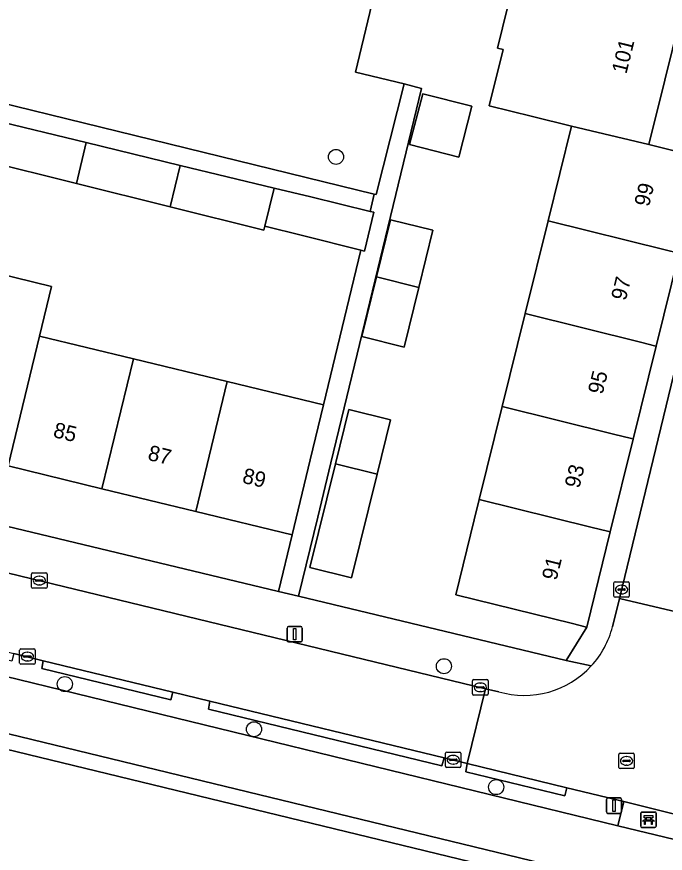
# Model space of a CAD drawing. Extents: x 162803 to 163818, y 381639 to 382475.
# Drawn here: x 163377.6 to 163419.8, y 382298.5 to 382352.8 of the extents above; entities that cross this region are included whole.
import ezdxf

# ---------------------------------------------------------------- set-up
doc = ezdxf.new("R2010")
doc.units = 0
for name, color, linetype in [('IMGEO_Bank', 7, 'Continuous'), ('IMGEO_Boom', 7, 'Continuous'), ('IMGEO_Erf', 7, 'Continuous'), ('IMGEO_Groenvoorziening', 7, 'Continuous'), ('IMGEO_Haag', 7, 'Continuous'), ('IMGEO_Kolk', 7, 'Continuous'), ('IMGEO_Lichtmast', 7, 'Continuous'), ('IMGEO_Loofbos', 7, 'Continuous'), ('IMGEO_Oever', 7, 'Continuous'), ('IMGEO_Pand', 7, 'Continuous'), ('IMGEO_Pand_nummerreeks', 7, 'Continuous'), ('IMGEO_Rijbaan_lokaal_open', 7, 'Continuous'), ('IMGEO_Rioolput', 7, 'Continuous'), ('IMGEO_Voetpad_open', 7, 'Continuous'), ('IMGEO_Waterloop', 7, 'Continuous')]:
    doc.layers.add(name, color=color, linetype=linetype)

msp = doc.modelspace()

# ---------------------------------------------------------------- linework, layer by layer
at = {"layer": 'IMGEO_Bank'}
for p, q in [((163418.165, 382300.223), (163418.165, 382301.064)), ((163418.165, 382301.064), (163418.165, 382300.223)), ((163418.24, 382301.148), (163419.081, 382301.148)), ((163419.081, 382301.148), (163418.24, 382301.148)), ((163419.165, 382301.073), (163419.165, 382300.232)), ((163419.165, 382300.232), (163419.165, 382301.073)), ((163418.862, 382300.546), (163418.469, 382300.546)), ((163418.474, 382300.654), (163418.474, 382300.76)), ((163418.518, 382300.76), (163418.518, 382300.654)), ((163418.806, 382300.766), (163418.524, 382300.766)), ((163418.524, 382300.648), (163418.806, 382300.648)), ((163418.812, 382300.654), (163418.812, 382300.76)), ((163418.856, 382300.76), (163418.856, 382300.654)), ((163419.09, 382300.148), (163418.249, 382300.148)), ((163418.249, 382300.148), (163419.09, 382300.148))]:
    msp.add_line(p, q, dxfattribs=at)
for points in [[(163418.468, 382300.766), (163418.382, 382300.766), (163418.382, 382300.927), (163418.945, 382300.927), (163418.945, 382300.766), (163418.862, 382300.766)], [(163418.412, 382300.546), (163418.27, 382300.546), (163418.382, 382300.648), (163418.468, 382300.648)], [(163418.462, 382300.539), (163418.462, 382300.332), (163418.419, 382300.332), (163418.419, 382300.539)], [(163418.862, 382300.648), (163418.945, 382300.648), (163419.057, 382300.546), (163418.918, 382300.546)], [(163418.912, 382300.539), (163418.912, 382300.332), (163418.868, 382300.332), (163418.868, 382300.539)]]:
    msp.add_lwpolyline(points, dxfattribs=at)
for centre, radius, start, end in [((163418.243, 382301.07), 0.0779, 92.4484, 184.2845), ((163418.243, 382301.07), 0.0779, 92.4484, 184.2845), ((163419.087, 382301.07), 0.0779, 2.4484, 94.2845), ((163419.087, 382301.07), 0.0779, 2.4484, 94.2845), ((163418.412, 382300.539), 0.00671, 2.8957, 87.1043), ((163418.469, 382300.539), 0.00671, 92.8957, 177.1043), ((163418.467, 382300.759), 0.00671, 2.8957, 87.1043), ((163418.467, 382300.655), 0.00671, 272.8957, 357.1043), ((163418.524, 382300.759), 0.00671, 92.8957, 177.1043), ((163418.524, 382300.655), 0.00671, 182.8957, 267.1043), ((163418.806, 382300.759), 0.00671, 2.8957, 87.1043), ((163418.806, 382300.655), 0.00671, 272.8957, 357.1043), ((163418.863, 382300.759), 0.00671, 92.8957, 177.1043), ((163418.863, 382300.655), 0.00671, 182.8957, 267.1043), ((163418.861, 382300.539), 0.00671, 2.8957, 87.1043), ((163418.918, 382300.539), 0.00671, 92.8957, 177.1043), ((163418.243, 382300.226), 0.0779, 182.4484, 274.2845), ((163418.243, 382300.226), 0.0779, 182.4484, 274.2845), ((163419.087, 382300.226), 0.0779, 272.4484, 4.2845), ((163419.087, 382300.226), 0.0779, 272.4484, 4.2845)]:
    msp.add_arc(centre, radius, start, end, dxfattribs=at)
at = {"layer": 'IMGEO_Boom'}
for centre in [(163398.35, 382343.729), (163405.367, 382310.625), (163380.717, 382309.464), (163393.018, 382306.527), (163408.763, 382302.766)]:
    msp.add_circle(centre, 0.489, dxfattribs=at)
at = {"layer": 'IMGEO_Erf'}
msp.add_lwpolyline([(163402.273, 382360.348), (163399.618, 382349.231), (163402.78, 382348.474), (163403.912, 382348.17), (163398.883, 382327.418), (163398.019, 382323.845), (163397.167, 382320.322), (163395.918, 382315.172), (163413.309, 382310.999), (163414.65, 382313.166), (163414.55, 382313.191), (163413.729, 382313.394), (163406.131, 382315.274), (163407.333, 382320.129), (163407.662, 382321.459), (163409.157, 382327.501), (163410.651, 382333.542), (163412.145, 382339.584), (163413.663, 382345.719), (163411.128, 382346.346), (163408.318, 382347.041), (163409.225, 382350.71), (163408.844, 382350.804), (163410.462, 382357.349)], dxfattribs=at)
for points in [[(163393.722, 382339.222), (163393.66, 382338.967), (163387.562, 382340.485), (163381.465, 382342.004), (163375.365, 382343.523), (163369.267, 382345.041), (163363.169, 382346.56), (163357.066, 382348.08), (163357.551, 382350.599), (163354.485, 382338.026), (163360.739, 382336.513), (163366.847, 382335.036), (163372.955, 382333.559), (163373.738, 382336.791), (163379.846, 382335.314), (163379.064, 382332.081), (163385.171, 382330.604), (163391.279, 382329.127), (163397.53, 382327.615), (163399.957, 382337.668), (163396.163, 382338.613)], [(163403.138, 382344.529), (163403.986, 382347.838), (163407.182, 382347.019), (163406.333, 382343.71)], [(163402.776, 382331.37), (163400.019, 382332.053), (163400.979, 382335.934), (163401.898, 382339.649), (163404.656, 382338.967), (163403.737, 382335.252)], [(163394.601, 382315.488), (163395.488, 382319.172), (163389.236, 382320.684), (163383.128, 382322.161), (163377.021, 382323.639), (163370.913, 382325.116), (163364.805, 382326.593), (163358.697, 382328.07), (163352.443, 382329.583), (163351.535, 382325.821)], [(163401.025, 382323.101), (163399.358, 382316.361), (163396.645, 382317.032), (163398.313, 382323.773), (163399.187, 382327.306), (163401.899, 382326.634)]]:
    msp.add_lwpolyline(points, close=True, dxfattribs=at)
at = {"layer": 'IMGEO_Groenvoorziening'}
msp.add_lwpolyline([(163324.027, 382323.947), (163323.813, 382323.042), (163324.127, 382322.956), (163324.098, 382322.834), (163343.388, 382318.134), (163349.883, 382316.551), (163416.686, 382300.253), (163417.058, 382301.822), (163413.351, 382302.726), (163413.22, 382302.198), (163406.782, 382303.768), (163406.876, 382304.305), (163405.389, 382304.665), (163405.23, 382304.145), (163390.06, 382307.842), (163390.145, 382308.358), (163387.74, 382308.941), (163387.608, 382308.439), (163379.224, 382310.482), (163379.313, 382310.983), (163377.396, 382311.447), (163377.277, 382310.957), (163358.607, 382315.506), (163358.701, 382315.976)], dxfattribs=at)
for points in [[(163518.256, 382275.522), (163500, 382279.97), (163472.157, 382286.755), (163420.351, 382299.356), (163416.686, 382300.253), (163349.883, 382316.551), (163343.388, 382318.134), (163324.098, 382322.834), (163323.248, 382319.272), (163500.236, 382276.35), (163517.432, 382272.18)], [(163379.313, 382310.983), (163379.224, 382310.482), (163387.608, 382308.439), (163387.74, 382308.941)], [(163390.145, 382308.358), (163390.06, 382307.842), (163405.23, 382304.145), (163405.389, 382304.665)], [(163406.876, 382304.305), (163406.782, 382303.768), (163413.22, 382302.198), (163413.351, 382302.726)]]:
    msp.add_lwpolyline(points, close=True, dxfattribs=at)
at = {"layer": 'IMGEO_Haag'}
for points in [[(163379.313, 382310.983), (163379.224, 382310.482), (163387.608, 382308.439), (163387.74, 382308.941)], [(163390.145, 382308.358), (163390.06, 382307.842), (163405.23, 382304.145), (163405.389, 382304.665)], [(163406.876, 382304.305), (163406.782, 382303.768), (163413.22, 382302.198), (163413.351, 382302.726)]]:
    msp.add_lwpolyline(points, close=True, dxfattribs=at)
at = {"layer": 'IMGEO_Kolk'}
for p, q in [((163378.556, 382315.766), (163378.556, 382316.618)), ((163378.631, 382316.692), (163379.483, 382316.692)), ((163379.557, 382316.618), (163379.557, 382315.766)), ((163378.815, 382316.186), (163378.815, 382316.198)), ((163379.253, 382316.149), (163378.855, 382316.149)), ((163378.858, 382316.235), (163379.256, 382316.235)), ((163379.044, 382316.472), (163379.069, 382316.472)), ((163379.299, 382316.198), (163379.299, 382316.186)), ((163416.492, 382316.109), (163417.344, 382316.109)), ((163379.483, 382315.692), (163378.631, 382315.692)), ((163379.067, 382315.912), (163379.042, 382315.912)), ((163416.417, 382315.183), (163416.417, 382316.035)), ((163416.676, 382315.603), (163416.676, 382315.615)), ((163417.114, 382315.566), (163416.716, 382315.566)), ((163416.719, 382315.652), (163417.117, 382315.652)), ((163416.905, 382315.889), (163416.93, 382315.889)), ((163417.16, 382315.615), (163417.16, 382315.603)), ((163417.418, 382316.035), (163417.418, 382315.183)), ((163417.344, 382315.109), (163416.492, 382315.109)), ((163416.928, 382315.329), (163416.903, 382315.329)), ((163377.854, 382311.749), (163378.706, 382311.749)), ((163377.779, 382310.823), (163377.779, 382311.675)), ((163378.038, 382311.243), (163378.038, 382311.255)), ((163378.476, 382311.206), (163378.078, 382311.206)), ((163378.081, 382311.292), (163378.479, 382311.292)), ((163378.267, 382311.529), (163378.292, 382311.529)), ((163378.522, 382311.255), (163378.522, 382311.243)), ((163378.78, 382311.675), (163378.78, 382310.823)), ((163378.706, 382310.749), (163377.854, 382310.749)), ((163378.29, 382310.969), (163378.265, 382310.969)), ((163407.233, 382308.826), (163407.233, 382309.678)), ((163407.308, 382309.752), (163408.16, 382309.752)), ((163407.721, 382309.532), (163407.746, 382309.532)), ((163408.234, 382309.678), (163408.234, 382308.826)), ((163407.492, 382309.246), (163407.492, 382309.258)), ((163407.93, 382309.209), (163407.532, 382309.209)), ((163407.535, 382309.295), (163407.933, 382309.295)), ((163407.976, 382309.258), (163407.976, 382309.246)), ((163408.16, 382308.752), (163407.308, 382308.752)), ((163407.744, 382308.972), (163407.719, 382308.972)), ((163405.474, 382304.12), (163405.474, 382304.972)), ((163405.549, 382305.046), (163406.401, 382305.046)), ((163405.962, 382304.826), (163405.987, 382304.826)), ((163406.475, 382304.972), (163406.475, 382304.12)), ((163405.733, 382304.54), (163405.733, 382304.552)), ((163406.171, 382304.503), (163405.773, 382304.503)), ((163405.776, 382304.589), (163406.174, 382304.589)), ((163405.985, 382304.266), (163405.96, 382304.266)), ((163406.217, 382304.552), (163406.217, 382304.54)), ((163406.401, 382304.046), (163405.549, 382304.046))]:
    msp.add_line(p, q, dxfattribs=at)
for points in [[(163378.556, 382315.766), (163378.556, 382316.618)], [(163378.631, 382316.692), (163379.483, 382316.692)], [(163379.557, 382316.618), (163379.557, 382315.766)], [(163416.492, 382316.109), (163417.344, 382316.109)], [(163379.483, 382315.692), (163378.631, 382315.692)], [(163416.417, 382315.183), (163416.417, 382316.035)], [(163417.418, 382316.035), (163417.418, 382315.183)], [(163417.344, 382315.109), (163416.492, 382315.109)], [(163377.854, 382311.749), (163378.706, 382311.749)], [(163377.779, 382310.823), (163377.779, 382311.675)], [(163378.78, 382311.675), (163378.78, 382310.823)], [(163378.706, 382310.749), (163377.854, 382310.749)], [(163407.233, 382308.826), (163407.233, 382309.678)], [(163407.308, 382309.752), (163408.16, 382309.752)], [(163408.234, 382309.678), (163408.234, 382308.826)], [(163408.16, 382308.752), (163407.308, 382308.752)], [(163405.474, 382304.12), (163405.474, 382304.972)], [(163405.549, 382305.046), (163406.401, 382305.046)], [(163406.475, 382304.972), (163406.475, 382304.12)], [(163406.401, 382304.046), (163405.549, 382304.046)]]:
    msp.add_lwpolyline(points, dxfattribs=at)
for centre, radius, start, end in [((163378.633, 382316.616), 0.0765, 91.552, 178.448), ((163378.633, 382316.616), 0.0765, 91.552, 178.448), ((163379.481, 382316.616), 0.0765, 1.552, 88.448), ((163379.481, 382316.616), 0.0765, 1.552, 88.448), ((163378.855, 382316.195), 0.0403, 85.8775, 175.7526), ((163378.852, 382316.185), 0.0366, 178.938, 274.7102), ((163379.256, 382316.192), 0.043, 264.8664, 352.4533), ((163379.26, 382316.197), 0.0386, 1.7309, 96.639), ((163416.494, 382316.033), 0.0765, 91.552, 178.448), ((163416.494, 382316.033), 0.0765, 91.552, 178.448), ((163417.342, 382316.033), 0.0765, 1.552, 88.448), ((163417.342, 382316.033), 0.0765, 1.552, 88.448), ((163378.633, 382315.768), 0.0765, 181.552, 268.448), ((163378.633, 382315.768), 0.0765, 181.552, 268.448), ((163379.481, 382315.768), 0.0765, 271.552, 358.448), ((163379.481, 382315.768), 0.0765, 271.552, 358.448), ((163416.716, 382315.612), 0.0403, 85.8775, 175.7526), ((163416.713, 382315.602), 0.0366, 178.938, 274.7102), ((163417.117, 382315.609), 0.043, 264.8664, 352.4533), ((163417.121, 382315.614), 0.0386, 1.7309, 96.639), ((163416.494, 382315.185), 0.0765, 181.552, 268.448), ((163416.494, 382315.185), 0.0765, 181.552, 268.448), ((163417.342, 382315.185), 0.0765, 271.552, 358.448), ((163417.342, 382315.185), 0.0765, 271.552, 358.448), ((163377.856, 382311.673), 0.0765, 91.552, 178.448), ((163377.856, 382311.673), 0.0765, 91.552, 178.448), ((163378.704, 382311.673), 0.0765, 1.552, 88.448), ((163378.704, 382311.673), 0.0765, 1.552, 88.448), ((163378.078, 382311.252), 0.0403, 85.8775, 175.7526), ((163378.075, 382311.242), 0.0366, 178.938, 274.7102), ((163378.479, 382311.249), 0.043, 264.8664, 352.4533), ((163378.483, 382311.254), 0.0386, 1.7309, 96.639), ((163377.856, 382310.825), 0.0765, 181.552, 268.448), ((163377.856, 382310.825), 0.0765, 181.552, 268.448), ((163378.704, 382310.825), 0.0765, 271.552, 358.448), ((163378.704, 382310.825), 0.0765, 271.552, 358.448), ((163407.31, 382309.676), 0.0765, 91.552, 178.448), ((163407.31, 382309.676), 0.0765, 91.552, 178.448), ((163408.158, 382309.676), 0.0765, 1.552, 88.448), ((163408.158, 382309.676), 0.0765, 1.552, 88.448), ((163407.532, 382309.255), 0.0403, 85.8775, 175.7526), ((163407.529, 382309.245), 0.0366, 178.938, 274.7102), ((163407.933, 382309.252), 0.043, 264.8664, 352.4533), ((163407.937, 382309.257), 0.0386, 1.7309, 96.639), ((163407.31, 382308.828), 0.0765, 181.552, 268.448), ((163407.31, 382308.828), 0.0765, 181.552, 268.448), ((163408.158, 382308.828), 0.0765, 271.552, 358.448), ((163408.158, 382308.828), 0.0765, 271.552, 358.448), ((163405.551, 382304.97), 0.0765, 91.552, 178.448), ((163405.551, 382304.97), 0.0765, 91.552, 178.448), ((163406.399, 382304.97), 0.0765, 1.552, 88.448), ((163406.399, 382304.97), 0.0765, 1.552, 88.448), ((163405.551, 382304.122), 0.0765, 181.552, 268.448), ((163405.551, 382304.122), 0.0765, 181.552, 268.448), ((163405.773, 382304.549), 0.0403, 85.8775, 175.7526), ((163405.77, 382304.539), 0.0366, 178.938, 274.7102), ((163406.174, 382304.546), 0.043, 264.8664, 352.4533), ((163406.178, 382304.551), 0.0386, 1.7309, 96.639), ((163406.399, 382304.122), 0.0765, 271.552, 358.448), ((163406.399, 382304.122), 0.0765, 271.552, 358.448)]:
    msp.add_arc(centre, radius, start, end, dxfattribs=at)
for centre, major_axis, ratio, start_param, end_param in [((163379.043, 382316.192), (-0.387, 0.002), 0.722429, 4.712389, 7.853982), ((163379.068, 382316.192), (-0.39, 0.002), 0.717154, 1.570796, 4.712389), ((163416.904, 382315.609), (-0.387, 0.002), 0.722429, 4.712389, 7.853982), ((163416.929, 382315.609), (-0.39, 0.002), 0.717154, 1.570796, 4.712389), ((163378.266, 382311.249), (-0.387, 0.002), 0.722429, 4.712389, 7.853982), ((163378.291, 382311.249), (-0.39, 0.002), 0.717154, 1.570796, 4.712389), ((163407.72, 382309.252), (-0.387, 0.002), 0.722429, 4.712389, 7.853982), ((163407.745, 382309.252), (-0.39, 0.002), 0.717154, 1.570796, 4.712389), ((163405.961, 382304.546), (-0.387, 0.002), 0.722429, 4.712389, 7.853982), ((163405.986, 382304.546), (-0.39, 0.002), 0.717154, 1.570796, 4.712389)]:
    msp.add_ellipse(centre, major_axis=major_axis, ratio=ratio, start_param=start_param, end_param=end_param, dxfattribs=at)
at = {"layer": 'IMGEO_Lichtmast'}
for p, q in [((163395.163, 382312.305), (163395.163, 382313.105)), ((163395.163, 382313.105), (163395.163, 382312.305)), ((163395.263, 382313.205), (163396.053, 382313.205)), ((163396.053, 382313.205), (163395.263, 382313.205)), ((163396.153, 382313.105), (163396.153, 382312.305)), ((163396.153, 382312.305), (163396.153, 382313.105)), ((163396.053, 382312.205), (163395.263, 382312.205)), ((163395.263, 382312.205), (163396.053, 382312.205)), ((163415.928, 382301.162), (163415.928, 382301.962)), ((163415.928, 382301.962), (163415.928, 382301.162)), ((163416.028, 382302.062), (163416.818, 382302.062)), ((163416.818, 382302.062), (163416.028, 382302.062)), ((163416.918, 382301.962), (163416.918, 382301.162)), ((163416.918, 382301.162), (163416.918, 382301.962)), ((163416.818, 382301.062), (163416.028, 382301.062)), ((163416.028, 382301.062), (163416.818, 382301.062))]:
    msp.add_line(p, q, dxfattribs=at)
for points in [[(163395.583, 382313.08), (163395.733, 382313.08), (163395.733, 382312.33), (163395.583, 382312.33), (163395.583, 382313.08)], [(163416.348, 382301.937), (163416.498, 382301.937), (163416.498, 382301.187), (163416.348, 382301.187), (163416.348, 382301.937)]]:
    msp.add_lwpolyline(points, dxfattribs=at)
for centre, start, end in [((163395.263, 382313.105), 90, 180), ((163395.263, 382313.105), 90, 180), ((163396.053, 382313.105), 0, 90), ((163396.053, 382313.105), 360, 90), ((163395.263, 382312.305), 180, 270), ((163395.263, 382312.305), 180, 270), ((163396.053, 382312.305), 270, 0), ((163396.053, 382312.305), 270, 0), ((163416.028, 382301.962), 90, 180), ((163416.028, 382301.962), 90, 180), ((163416.818, 382301.962), 0, 90), ((163416.818, 382301.962), 360, 90), ((163416.028, 382301.162), 180, 270), ((163416.028, 382301.162), 180, 270), ((163416.818, 382301.162), 270, 0), ((163416.818, 382301.162), 270, 0)]:
    msp.add_arc(centre, 0.1, start, end, dxfattribs=at)
at = {"layer": 'IMGEO_Loofbos'}
msp.add_lwpolyline([(163357.479, 382351.919), (163400.84, 382341.313), (163400.952, 382341.286), (163402.78, 382348.474), (163399.618, 382349.231), (163402.273, 382360.348)], dxfattribs=at)
at = {"layer": 'IMGEO_Oever'}
msp.add_lwpolyline([(163323.248, 382319.272), (163323.016, 382318.299), (163500, 382275.378), (163517.192, 382271.209), (163517.432, 382272.18), (163500.236, 382276.35)], close=True, dxfattribs=at)
at = {"layer": 'IMGEO_Pand'}
for points in [[(163421.214, 382354.69), (163412.638, 382356.811), (163411.425, 382357.111), (163410.462, 382357.349), (163408.844, 382350.804), (163409.225, 382350.71), (163408.318, 382347.041), (163411.128, 382346.346), (163413.663, 382345.719), (163418.7, 382344.531), (163419.736, 382348.718)], [(163403.986, 382347.838), (163403.138, 382344.529), (163406.333, 382343.71), (163407.182, 382347.019)], [(163375.997, 382346.136), (163375.365, 382343.523), (163381.465, 382342.004), (163382.108, 382344.657)], [(163418.7, 382344.531), (163413.663, 382345.719), (163412.145, 382339.584), (163419.848, 382337.679), (163420.565, 382337.502), (163420.665, 382337.477), (163422.17, 382343.676), (163422.096, 382343.691)], [(163388.214, 382343.18), (163382.108, 382344.657), (163381.465, 382342.004), (163387.562, 382340.485)], [(163394.322, 382341.702), (163388.214, 382343.18), (163387.562, 382340.485), (163393.66, 382338.967), (163393.722, 382339.222)], [(163400.806, 382340.133), (163400.566, 382340.191), (163396.707, 382341.125), (163394.322, 382341.702), (163393.722, 382339.222), (163396.163, 382338.613), (163399.957, 382337.668), (163400.196, 382337.608)], [(163400.979, 382335.934), (163403.737, 382335.252), (163404.656, 382338.967), (163401.898, 382339.649)], [(163420.665, 382337.477), (163420.565, 382337.502), (163419.848, 382337.679), (163412.145, 382339.584), (163410.651, 382333.542), (163418.229, 382331.668), (163419.07, 382331.46), (163419.17, 382331.435)], [(163372.955, 382333.559), (163370.913, 382325.116), (163377.021, 382323.639), (163379.064, 382332.081), (163379.846, 382335.314), (163373.738, 382336.791)], [(163403.737, 382335.252), (163400.979, 382335.934), (163400.019, 382332.053), (163402.776, 382331.37)], [(163419.17, 382331.435), (163419.07, 382331.46), (163418.229, 382331.668), (163410.651, 382333.542), (163409.157, 382327.501), (163416.389, 382325.711), (163417.575, 382325.418), (163417.675, 382325.393)], [(163385.171, 382330.604), (163379.064, 382332.081), (163377.021, 382323.639), (163383.128, 382322.161)], [(163391.279, 382329.127), (163385.171, 382330.604), (163383.128, 382322.161), (163389.236, 382320.684)], [(163391.279, 382329.127), (163389.236, 382320.684), (163395.488, 382319.172), (163396.664, 382324.033), (163397.53, 382327.615)], [(163417.675, 382325.393), (163417.575, 382325.418), (163416.389, 382325.711), (163409.157, 382327.501), (163407.662, 382321.459), (163414.917, 382319.664), (163416.08, 382319.376), (163416.18, 382319.351)], [(163398.313, 382323.773), (163401.025, 382323.101), (163401.899, 382326.634), (163399.187, 382327.306)], [(163401.025, 382323.101), (163398.313, 382323.773), (163396.645, 382317.032), (163399.358, 382316.361)], [(163416.18, 382319.351), (163416.08, 382319.376), (163414.917, 382319.664), (163407.662, 382321.459), (163407.333, 382320.129), (163406.131, 382315.274), (163413.729, 382313.394), (163414.55, 382313.191), (163414.65, 382313.166)]]:
    msp.add_lwpolyline(points, close=True, dxfattribs=at)
at = {"layer": 'IMGEO_Rijbaan_lokaal_open'}
for points in [[(163423.67, 382343.48), (163416.785, 382315.02), (163421.662, 382313.876), (163422.441, 382317.129), (163426.87, 382335.489), (163427.647, 382338.711)], [(163421.442, 382312.938), (163421.662, 382313.876), (163416.785, 382315.02), (163416.328, 382313.195)], [(163408.931, 382308.967), (163408.079, 382309.161), (163406.876, 382304.305), (163413.351, 382302.726), (163417.058, 382301.822), (163420.711, 382300.926), (163433.031, 382297.984), (163437.111, 382297.01), (163438.06, 382296.783), (163439.177, 382301.597), (163438.601, 382301.725)]]:
    msp.add_lwpolyline(points, dxfattribs=at)
msp.add_lwpolyline([(163336.628, 382326.456), (163335.409, 382321.619), (163343.924, 382319.556), (163356.942, 382316.402), (163358.701, 382315.976), (163377.396, 382311.447), (163379.313, 382310.983), (163387.74, 382308.941), (163390.145, 382308.358), (163405.389, 382304.665), (163406.876, 382304.305), (163408.079, 382309.161)], close=True, dxfattribs=at)
for centre, radius, start, end in [((163410.586, 382314.647), 5.923, 317.4753, 345.8054), ((163410.593, 382314.643), 5.915, 253.6775, 317.4551)]:
    msp.add_arc(centre, radius, start, end, dxfattribs=at)
at = {"layer": 'IMGEO_Rioolput'}
for p, q in [((163416.742, 382304.043), (163416.742, 382304.895)), ((163416.817, 382304.969), (163417.669, 382304.969)), ((163417.23, 382304.749), (163417.255, 382304.749)), ((163417.743, 382304.895), (163417.743, 382304.043)), ((163417.001, 382304.463), (163417.001, 382304.475)), ((163417.439, 382304.426), (163417.041, 382304.426)), ((163417.044, 382304.512), (163417.442, 382304.512)), ((163417.253, 382304.189), (163417.228, 382304.189)), ((163417.485, 382304.475), (163417.485, 382304.463)), ((163417.669, 382303.969), (163416.817, 382303.969))]:
    msp.add_line(p, q, dxfattribs=at)
for points in [[(163416.742, 382304.043), (163416.742, 382304.895)], [(163416.817, 382304.969), (163417.669, 382304.969)], [(163417.743, 382304.895), (163417.743, 382304.043)], [(163417.669, 382303.969), (163416.817, 382303.969)]]:
    msp.add_lwpolyline(points, dxfattribs=at)
for centre, radius, start, end in [((163416.819, 382304.893), 0.0765, 91.552, 178.448), ((163416.819, 382304.893), 0.0765, 91.552, 178.448), ((163417.667, 382304.893), 0.0765, 1.552, 88.448), ((163417.667, 382304.893), 0.0765, 1.552, 88.448), ((163417.041, 382304.472), 0.0403, 85.8775, 175.7526), ((163417.038, 382304.462), 0.0366, 178.938, 274.7102), ((163417.442, 382304.469), 0.043, 264.8664, 352.4533), ((163417.446, 382304.474), 0.0386, 1.7309, 96.639), ((163416.819, 382304.045), 0.0765, 181.552, 268.448), ((163416.819, 382304.045), 0.0765, 181.552, 268.448), ((163417.667, 382304.045), 0.0765, 271.552, 358.448), ((163417.667, 382304.045), 0.0765, 271.552, 358.448)]:
    msp.add_arc(centre, radius, start, end, dxfattribs=at)
for centre, major_axis, ratio, start_param, end_param in [((163417.229, 382304.469), (-0.387, 0.002), 0.722429, 4.712389, 7.853982), ((163417.254, 382304.469), (-0.39, 0.002), 0.717154, 1.570796, 4.712389)]:
    msp.add_ellipse(centre, major_axis=major_axis, ratio=ratio, start_param=start_param, end_param=end_param, dxfattribs=at)
at = {"layer": 'IMGEO_Voetpad_open'}
for points in [[(163447.246, 382342.001), (163448.726, 382348.034), (163447.401, 382348.351), (163422.352, 382354.415), (163421.214, 382354.69), (163419.736, 382348.718), (163418.7, 382344.531), (163422.096, 382343.691), (163422.17, 382343.676), (163420.665, 382337.477), (163419.17, 382331.435), (163417.675, 382325.393), (163416.18, 382319.351), (163414.65, 382313.166), (163413.309, 382310.999), (163414.951, 382310.644)], [(163375.997, 382346.136), (163382.108, 382344.657), (163388.214, 382343.18), (163394.322, 382341.702), (163396.707, 382341.125), (163400.566, 382340.191), (163400.84, 382341.313), (163357.479, 382351.919)], [(163416.328, 382313.195), (163416.785, 382315.02), (163423.67, 382343.48)], [(163336.11, 382326.588), (163336.628, 382326.456), (163408.079, 382309.161), (163408.931, 382308.967)], [(163414.951, 382310.644), (163413.309, 382310.999), (163395.918, 382315.172), (163394.601, 382315.488), (163351.535, 382325.821)]]:
    msp.add_lwpolyline(points, dxfattribs=at)
for points in [[(163403.912, 382348.17), (163402.78, 382348.474), (163400.952, 382341.286), (163400.84, 382341.313), (163400.566, 382340.191), (163400.806, 382340.133), (163400.196, 382337.608), (163399.957, 382337.668), (163397.53, 382327.615), (163396.664, 382324.033), (163395.488, 382319.172), (163394.601, 382315.488), (163395.918, 382315.172), (163397.167, 382320.322), (163398.019, 382323.845), (163398.883, 382327.418)], [(163420.711, 382300.926), (163417.058, 382301.822), (163416.686, 382300.253), (163420.351, 382299.356)]]:
    msp.add_lwpolyline(points, close=True, dxfattribs=at)
for centre, radius, start, end in [((163410.586, 382314.647), 5.923, 317.4753, 345.8054), ((163410.593, 382314.643), 5.915, 253.6775, 317.4551)]:
    msp.add_arc(centre, radius, start, end, dxfattribs=at)
at = {"layer": 'IMGEO_Waterloop'}
msp.add_lwpolyline([(163500, 382275.378), (163323.016, 382318.299)], dxfattribs=at)

# ---------------------------------------------------------------- texts
at = {"layer": 'IMGEO_Pand_nummerreeks'}
for s, rotation, p in [('101', 76.1003, (163417.229, 382349.077)), ('99', 76.106, (163418.696, 382340.444)), ('97', 76.106, (163417.187, 382334.344)), ('95', 76.106, (163415.678, 382328.244)), ('85', 346.4034, (163379.904, 382325.534)), ('87', 346.4034, (163386.053, 382324.047)), ('93', 76.106, (163414.169, 382322.144)), ('89', 346.4034, (163392.202, 382322.559)), ('91', 76.106, (163412.686, 382316.154))]:
    msp.add_text(s, height=1, rotation=rotation, dxfattribs=at).set_placement(p)

doc.saveas('drawing.dxf')
